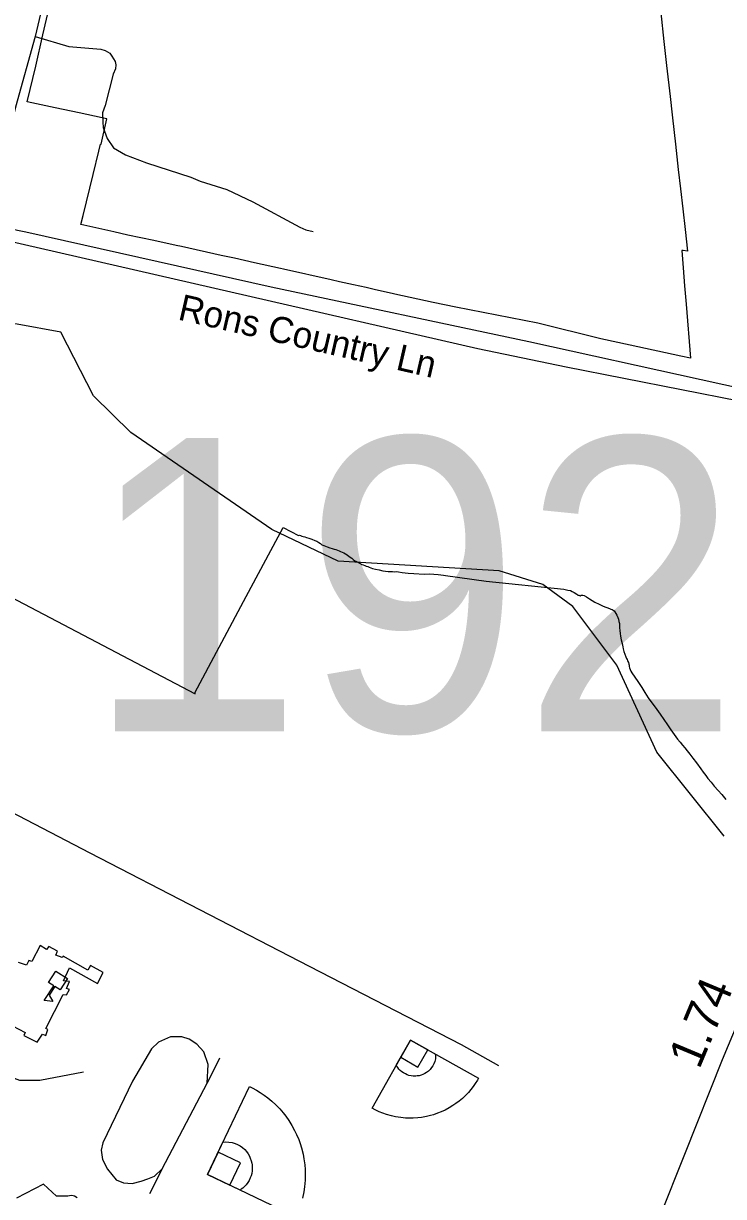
# Model space of a CAD drawing. Extents: x 2220236 to 2384410, y 720751 to 894131.
# Drawn here: x 2326230 to 2328773, y 803754 to 808018 of the extents above; entities that cross this region are included whole.
import ezdxf

# ---------------------------------------------------------------- set-up
doc = ezdxf.new("R2010")
doc.units = 0
doc.layers.add('Default', color=7, linetype='Continuous')

msp = doc.modelspace()

# ---------------------------------------------------------------- linework, layer by layer
at = {"layer": 'Default'}
for p, q in [((2326941.9, 804256.9), (2326897.5, 804166.1)), ((2326734.4, 803854.6), (2326687.9, 803763.8))]:
    msp.add_line(p, q, dxfattribs=at)
for points in [[(2326568.2, 810272.9), (2326569.8, 810183), (2326568.1, 810143.3), (2326561.5, 810070.5), (2326543.3, 809895.2), (2326531.8, 809757.9), (2326513.6, 809552.8), (2326498.7, 809339.5), (2326493.8, 809233.6), (2326479.7, 809112.1), (2326464.8, 808978.1), (2326446.7, 808814.4), (2326408.6, 808584.5), (2326390.5, 808490.2), (2326369, 808399.3), (2326345.6, 808281.4), (2326273, 807970.7), (2326201.9, 807714.1), (2326104, 807327.2), (2326095.2, 807289.9)], [(2328545, 808056.9), (2328556.8, 807952.8), (2328566.5, 807866), (2328579.2, 807752.8), (2328586.8, 807686.6), (2328594, 807622.5), (2328598.8, 807579.1), (2328601.2, 807556.6), (2328609, 807487.2), (2328617, 807416.8), (2328625, 807344.4), (2328633.5, 807268.9), (2328642.2, 807190.1), (2328626.8, 807193), (2328621.5, 807193.3), (2328626.5, 807130.5), (2328632, 807065.1), (2328637.5, 806998), (2328653.8, 806801.4), (2328618.5, 806809.1), (2328434, 806849.2), (2328327.2, 806872.4), (2328099.2, 806929.4), (2327801, 806986.6), (2327718.2, 807004.5), (2327579, 807034.7), (2327569.5, 807036.9), (2327509.2, 807050.6), (2327474.8, 807058.2), (2327429.5, 807068.1), (2327378, 807079.4), (2327347.8, 807086.1), (2327175, 807124.6), (2327164.2, 807127), (2327069.8, 807148.3), (2326997.2, 807164.6), (2326948.8, 807175.4), (2326804.8, 807207.2), (2326784.5, 807211.6), (2326703.5, 807229.1), (2326609.8, 807249.3), (2326558.5, 807260.3), (2326439.2, 807287), (2326447.2, 807319.7), (2326483.5, 807468.9), (2326504.2, 807554.4), (2326510.2, 807579.1), (2326512.8, 807579.1), (2326533.2, 807671.8), (2326516, 807675.5), (2326433.2, 807693.2), (2326345, 807712), (2326243.2, 807733.7), (2326274.8, 807863), (2326301.2, 807976.9), (2326331.5, 808107.6)], [(2328545, 808056.9), (2328556.8, 807952.8), (2328566.5, 807866), (2328579.2, 807752.8), (2328586.8, 807686.6), (2328594, 807622.5), (2328598.8, 807579.1), (2328601.2, 807556.6), (2328609, 807487.2), (2328617, 807416.8), (2328625, 807344.4), (2328633.5, 807268.9), (2328642.2, 807190.1), (2328626.8, 807193), (2328621.5, 807193.3), (2328626.5, 807130.5), (2328632, 807065.1), (2328637.5, 806998), (2328653.8, 806801.4), (2328618.5, 806809.1), (2328434, 806849.2), (2328327.2, 806872.4), (2328099.2, 806929.4), (2327801, 806986.6), (2327718.2, 807004.5), (2327579, 807034.7), (2327569.5, 807036.9), (2327509.2, 807050.6), (2327474.8, 807058.2), (2327429.5, 807068.1), (2327378, 807079.4), (2327347.8, 807086.1), (2327175, 807124.6), (2327164.2, 807127), (2327069.8, 807148.3), (2326997.2, 807164.6), (2326948.8, 807175.4), (2326804.8, 807207.2), (2326784.5, 807211.6), (2326703.5, 807229.1), (2326609.8, 807249.3), (2326558.5, 807260.3), (2326439.2, 807287), (2326447.2, 807319.7), (2326483.5, 807468.9), (2326504.2, 807554.4), (2326510.2, 807579.1), (2326512.8, 807579.1), (2326533.2, 807671.8), (2326516, 807675.5), (2326433.2, 807693.2), (2326345, 807712), (2326243.2, 807733.7), (2326274.8, 807863), (2326301.2, 807976.9), (2326331.5, 808107.6)], [(2326273, 807970.7), (2326395.4, 807934.1), (2326511.4, 807925.4), (2326527.4, 807919.5), (2326543.6, 807909.7), (2326551.6, 807899.8), (2326563.8, 807879.9), (2326565.9, 807868), (2326564.1, 807853.9), (2326556.3, 807833.8), (2326527.6, 807719.6), (2326517.8, 807693.4), (2326518.2, 807659.6), (2326520.4, 807639.5), (2326534.9, 807599.7), (2326557.2, 807566), (2326601.5, 807540.4), (2326677.7, 807511.3), (2326838.3, 807459), (2326872.5, 807445.4), (2326968.8, 807414.5), (2327063.2, 807369.6), (2327234, 807277.3), (2327256.2, 807267.6), (2327282.3, 807261.9)], [(2328776.1, 805064.4), (2328531, 805369.5), (2328386.1, 805685.2), (2328225.9, 805898.5), (2328117, 805979.4), (2327957.9, 806028.7), (2327373.9, 806063.9), (2327132, 806178.7), (2326619.9, 806532), (2326485, 806664.3), (2326365.9, 806895.8), (2326207, 806925.3), (2325881.9, 806931.8), (2325739.8, 807011.3), (2325596.9, 807143.3), (2325345.9, 807267.6), (2324967, 807596.7), (2324548.9, 807724.1)], [(2321488.8, 807653.4), (2322722.5, 807614.6), (2323518.4, 807589.3), (2324728.3, 807544.3), (2324902.4, 807526.2), (2325030.8, 807503.6), (2325142.6, 807496.8), (2325246.8, 807477.8), (2325341, 807454.9), (2325551.4, 807403.2), (2325809.9, 807348), (2326238.6, 807260.7), (2327130.5, 807060.4), (2328066, 806862.6), (2329318.5, 806586.2), (2329681.9, 806506.8), (2329765.5, 806488.4), (2329846, 806471), (2330182.1, 806397.6), (2331380.2, 806148.5)], [(2326085.5, 807249), (2327880.4, 806836.6), (2328201.1, 806770), (2328830.1, 806646.9), (2328928.4, 806619.9), (2328946.3, 806612.2), (2328974.8, 806582.4), (2328987, 806562.7), (2328999.1, 806550.8), (2329023.4, 806518.9), (2329076, 806469.7), (2329104, 806459.8), (2329260.3, 806413.6), (2329290.6, 806402)], [(2329681.9, 806506.8), (2329514.4, 806085.3), (2329271.1, 805487.3), (2329027.8, 804870.7), (2328768.6, 804251.5), (2328631, 803907.5), (2328541.1, 803679.9), (2328493.5, 803545), (2328416.8, 803306.8), (2328300.4, 802886), (2328199.9, 802589.7), (2328131.2, 802362.1), (2328083.6, 802184.8), (2327948.7, 801711.1), (2327845.5, 801377.7), (2327767.6, 801099.8), (2327726.4, 800980.5), (2327694.3, 800894.5), (2327665.2, 800815.1), (2327643, 800763)], [(2325607.8, 806235.3), (2326854, 805581.7), (2326852.5, 805585), (2327039.8, 805935.1), (2327173.8, 806185.7), (2327229.5, 806156.8), (2327233.5, 806158.6), (2327236.5, 806157), (2327241.5, 806154.9), (2327246.8, 806152.9), (2327252.2, 806151.9), (2327258.2, 806150.3), (2327267.2, 806147.8), (2327278.2, 806144), (2327288.8, 806139.4), (2327295.8, 806135.9), (2327303.8, 806131.4), (2327309, 806127.8), (2327314.5, 806123.6), (2327320.8, 806120.8), (2327327, 806117.8), (2327333.5, 806115.9), (2327342.8, 806112.8), (2327352, 806110.1), (2327358.8, 806107.8), (2327365, 806106.1), (2327370.8, 806103.8), (2327376.5, 806101.2), (2327382, 806099.1), (2327394.2, 806093.6), (2327405.8, 806086.3), (2327413.2, 806080.8), (2327423, 806074.2), (2327428, 806069.6), (2327433.5, 806065.4), (2327437.5, 806063.5), (2327442.5, 806060.9), (2327450.5, 806056.8), (2327459, 806052.1), (2327464.8, 806049.9), (2327469.8, 806047.6), (2327475.2, 806046), (2327481.2, 806044.2), (2327485.5, 806041.7), (2327491.5, 806039.8), (2327498.2, 806037.3), (2327509.2, 806034.9), (2327522.5, 806032.5), (2327536.2, 806028.3), (2327554.8, 806026.8), (2327571.2, 806026), (2327579, 806025.1), (2327585.5, 806025.9), (2327593, 806024.8), (2327606.5, 806022.8), (2327627.2, 806020.2), (2327648, 806018.8), (2327685.8, 806016.9), (2327704.2, 806018.1), (2327721, 806016.9), (2327737, 806015.6), (2327755.8, 806012.3), (2327763.8, 806011.2), (2327911.5, 805991.2), (2328193.2, 805961.8), (2328208, 805958.9), (2328216.8, 805957.1), (2328224, 805953.6), (2328230.8, 805950.1), (2328239.8, 805943.6), (2328243.8, 805940.7), (2328247.2, 805939.9), (2328252, 805937.9), (2328256.5, 805940), (2328262, 805940.7), (2328266.5, 805938.6), (2328275.5, 805933.8), (2328286, 805927.4), (2328295.8, 805921.4), (2328306.2, 805915.1), (2328321.8, 805907.8), (2328336, 805900.3), (2328358.5, 805891.5), (2328364, 805889.8), (2328368.2, 805888.5), (2328372, 805886.2), (2328375.8, 805883.7), (2328378.8, 805879.4), (2328382.2, 805873.7), (2328386.2, 805866.9), (2328389, 805859.4), (2328391.5, 805852.6), (2328393.5, 805844.9), (2328394.8, 805837.1), (2328395.2, 805831.2), (2328395.8, 805821.8), (2328397, 805812.1), (2328397.5, 805801), (2328399, 805791.3), (2328401.2, 805777.4), (2328404.5, 805764.5), (2328407.5, 805752.6), (2328409, 805744.6), (2328411.5, 805735.1), (2328414.2, 805725.2), (2328418, 805716.4), (2328420.5, 805710), (2328422.8, 805706.7), (2328425, 805701), (2328428, 805695.1), (2328429, 805689.5), (2328430.2, 805685.6), (2328430.8, 805680.7), (2328431.5, 805675.9), (2328433.8, 805669.9), (2328436.2, 805664.1), (2328440.5, 805657.4), (2328461.8, 805626.4), (2328476, 805604.7), (2328487.2, 805586.8), (2328500, 805567.5), (2328513.2, 805548.4), (2328525, 805532.9), (2328543, 805507.9), (2328569.8, 805468.6), (2328582, 805450.3), (2328593.8, 805433.4), (2328606, 805416.7), (2328615.8, 805405.7), (2328624.5, 805394.6), (2328632.2, 805384.9), (2328641.2, 805374.6), (2328650.8, 805361.8), (2328662.2, 805348.1), (2328675.5, 805331.3), (2328691, 805308.8), (2328699, 805297.2), (2328709, 805284.4), (2328716.5, 805274.1), (2328728.2, 805260.3), (2328739.5, 805246.4), (2328753.8, 805229.9), (2328766.8, 805215.7), (2328781.5, 805197.9)], [(2325607.8, 806235.3), (2326854, 805581.7), (2326852.5, 805585), (2327039.8, 805935.1), (2327173.8, 806185.7), (2327229.5, 806156.8), (2327233.5, 806158.6), (2327236.5, 806157), (2327241.5, 806154.9), (2327246.8, 806152.9), (2327252.2, 806151.9), (2327258.2, 806150.3), (2327267.2, 806147.8), (2327278.2, 806144), (2327288.8, 806139.4), (2327295.8, 806135.9), (2327303.8, 806131.4), (2327309, 806127.8), (2327314.5, 806123.6), (2327320.8, 806120.8), (2327327, 806117.8), (2327333.5, 806115.9), (2327342.8, 806112.8), (2327352, 806110.1), (2327358.8, 806107.8), (2327365, 806106.1), (2327370.8, 806103.8), (2327376.5, 806101.2), (2327382, 806099.1), (2327394.2, 806093.6), (2327405.8, 806086.3), (2327413.2, 806080.8), (2327423, 806074.2), (2327428, 806069.6), (2327433.5, 806065.4), (2327437.5, 806063.5), (2327442.5, 806060.9), (2327450.5, 806056.8), (2327459, 806052.1), (2327464.8, 806049.9), (2327469.8, 806047.6), (2327475.2, 806046), (2327481.2, 806044.2), (2327485.5, 806041.7), (2327491.5, 806039.8), (2327498.2, 806037.3), (2327509.2, 806034.9), (2327522.5, 806032.5), (2327536.2, 806028.3), (2327554.8, 806026.8), (2327571.2, 806026), (2327579, 806025.1), (2327585.5, 806025.9), (2327593, 806024.8), (2327606.5, 806022.8), (2327627.2, 806020.2), (2327648, 806018.8), (2327685.8, 806016.9), (2327704.2, 806018.1), (2327721, 806016.9), (2327737, 806015.6), (2327755.8, 806012.3), (2327763.8, 806011.2), (2327911.5, 805991.2), (2328193.2, 805961.8), (2328208, 805958.9), (2328216.8, 805957.1), (2328224, 805953.6), (2328230.8, 805950.1), (2328239.8, 805943.6), (2328243.8, 805940.7), (2328247.2, 805939.9), (2328252, 805937.9), (2328256.5, 805940), (2328262, 805940.7), (2328266.5, 805938.6), (2328275.5, 805933.8), (2328286, 805927.4), (2328295.8, 805921.4), (2328306.2, 805915.1), (2328321.8, 805907.8), (2328336, 805900.3), (2328358.5, 805891.5), (2328364, 805889.8), (2328368.2, 805888.5), (2328372, 805886.2), (2328375.8, 805883.7), (2328378.8, 805879.4), (2328382.2, 805873.7), (2328386.2, 805866.9), (2328389, 805859.4), (2328391.5, 805852.6), (2328393.5, 805844.9), (2328394.8, 805837.1), (2328395.2, 805831.2), (2328395.8, 805821.8), (2328397, 805812.1), (2328397.5, 805801), (2328399, 805791.3), (2328401.2, 805777.4), (2328404.5, 805764.5), (2328407.5, 805752.6), (2328409, 805744.6), (2328411.5, 805735.1), (2328414.2, 805725.2), (2328418, 805716.4), (2328420.5, 805710), (2328422.8, 805706.7), (2328425, 805701), (2328428, 805695.1), (2328429, 805689.5), (2328430.2, 805685.6), (2328430.8, 805680.7), (2328431.5, 805675.9), (2328433.8, 805669.9), (2328436.2, 805664.1), (2328440.5, 805657.4), (2328461.8, 805626.4), (2328476, 805604.7), (2328487.2, 805586.8), (2328500, 805567.5), (2328513.2, 805548.4), (2328525, 805532.9), (2328543, 805507.9), (2328569.8, 805468.6), (2328582, 805450.3), (2328593.8, 805433.4), (2328606, 805416.7), (2328615.8, 805405.7), (2328624.5, 805394.6), (2328632.2, 805384.9), (2328641.2, 805374.6), (2328650.8, 805361.8), (2328662.2, 805348.1), (2328675.5, 805331.3), (2328691, 805308.8), (2328699, 805297.2), (2328709, 805284.4), (2328716.5, 805274.1), (2328728.2, 805260.3), (2328739.5, 805246.4), (2328753.8, 805229.9), (2328766.8, 805215.7), (2328781.5, 805197.9)], [(2325661.6, 805425.8), (2326471.5, 805003.4), (2327267.6, 804591.6), (2327819.8, 804306.5), (2327956, 804230.5)], [(2326143.6, 804399.4), (2326236.5, 804350.9), (2326231.2, 804339.2), (2326279.8, 804315), (2326299.3, 804344.5), (2326311, 804339.2), (2326319.4, 804361.4), (2326311, 804364.6), (2326374.3, 804489.2), (2326387, 804487.1), (2326397.5, 804507.1), (2326387, 804510.3), (2326397.5, 804535.6), (2326375.4, 804538.8), (2326397.5, 804585.3), (2326498.9, 804528.3), (2326520, 804568.4), (2326473.6, 804593.7), (2326464.1, 804576.8), (2326374.3, 804628.6), (2326371.1, 804623.3), (2326347.9, 804631.7), (2326354.3, 804646.5), (2326322.6, 804663.4), (2326314.1, 804652.8), (2326290.9, 804666.6), (2326261.3, 804608.5), (2326249.7, 804611.7), (2326241.3, 804594.8), (2326212.8, 804605.3)], [(2325674.3, 804441.7), (2325731.3, 804418.4), (2326033.3, 804270.6), (2326155.7, 804200.9), (2326215.9, 804177.7), (2326289.8, 804177.7), (2326448.2, 804207.3)], [(2326897.5, 804166.1), (2326900.7, 804233.7), (2326885.9, 804280.1), (2326860.6, 804308.6), (2326832, 804326.6), (2326805.6, 804335), (2326764.5, 804335), (2326721.2, 804315), (2326694.8, 804291.7), (2326626.1, 804173.5), (2326518.4, 803949.6), (2326512.1, 803923.2), (2326517.4, 803888.4), (2326535.3, 803853.5), (2326567, 803815.5), (2326593.4, 803803.9), (2326624.6, 803801.8), (2326658.4, 803810.2), (2326681.6, 803818.7), (2326705.9, 803828.2), (2326734.4, 803854.6)], [(2326734.4, 803854.6), (2326897.5, 804166.1), (2326900.7, 804233.7)], [(2327219.2, 803681.1), (2326898.7, 803833.8), (2327051.4, 804154.3), (2327060.8, 804149.7), (2327076.6, 804141.1), (2327090.6, 804132.5), (2327105.1, 804122.5), (2327118.5, 804112.6), (2327133.1, 804100.4), (2327147.3, 804087.6), (2327161.2, 804072.9), (2327173.1, 804059.1), (2327183.2, 804046.3), (2327194.1, 804030.5), (2327205.4, 804012.6), (2327215.1, 803994.8), (2327222.5, 803979.4), (2327230.2, 803961.1), (2327235.2, 803947.4), (2327240.3, 803930.8), (2327246, 803908.3), (2327249.3, 803891), (2327252, 803870), (2327253.3, 803852.1), (2327253.7, 803834.9), (2327253.3, 803813.8), (2327250.9, 803789.4), (2327248.4, 803771.3), (2327243.3, 803748.3)], [(2326425.8, 803749.9), (2326415.5, 803755.9), (2326406, 803758), (2326397.2, 803757), (2326391.8, 803756.1), (2326350.5, 803755.2), (2326302.8, 803799.6), (2326205, 803748.1)], [(2326425.8, 803749.9), (2326415.5, 803755.9), (2326406, 803758), (2326397.2, 803757), (2326391.8, 803756.1), (2326350.5, 803755.2), (2326302.8, 803799.6), (2326205, 803748.1)]]:
    msp.add_lwpolyline(points, dxfattribs=at)
for points in [[(2326390.2, 804546.3), (2326363.6, 804505.2), (2326344.3, 804517.7), (2326323.9, 804486.2), (2326337.1, 804463.2), (2326305.4, 804466.4), (2326340.3, 804520.3), (2326321, 804532.8), (2326347.6, 804573.9)], [(2327635.8, 804323.1), (2327883.4, 804184), (2327879.2, 804176.7), (2327871.5, 804164.6), (2327863.9, 804153.9), (2327855.1, 804142.8), (2327846.5, 804132.7), (2327836, 804121.7), (2327825, 804111), (2327812.6, 804100.7), (2327800.9, 804092), (2327790.2, 804084.6), (2327777, 804076.7), (2327762.1, 804068.7), (2327747.3, 804061.9), (2327734.6, 804056.8), (2327719.6, 804051.7), (2327708.4, 804048.4), (2327694.9, 804045.2), (2327676.6, 804041.9), (2327662.6, 804040.2), (2327645.7, 804039.1), (2327631.4, 804039), (2327617.6, 804039.7), (2327600.8, 804041.1), (2327581.5, 804044.3), (2327567.1, 804047.3), (2327549.1, 804052.6), (2327536.1, 804057.1), (2327522.5, 804062.6), (2327507.9, 804069.3), (2327496.7, 804075.5)], [(2327635.8, 804323.1), (2327727.2, 804271.8), (2327727.4, 804264), (2327726.4, 804255.1), (2327724, 804245.3), (2327720.8, 804237.1), (2327717, 804229.7), (2327712.8, 804223.1), (2327707.4, 804216.3), (2327701.1, 804210.3), (2327694.9, 804205.6), (2327688.3, 804201.4), (2327681.1, 804197.8), (2327675.2, 804195.8), (2327667.5, 804193.6), (2327660.2, 804192.6), (2327656, 804191.9), (2327645.9, 804192.1), (2327638.5, 804193.1), (2327630.6, 804194.6), (2327623.9, 804196.9), (2327617.9, 804199.8), (2327611, 804203.5), (2327604.8, 804207.6), (2327598.8, 804212.8), (2327594.3, 804217.7), (2327589.9, 804222.9), (2327586.7, 804227.8), (2327584.4, 804231.8)], [(2327635.8, 804323.1), (2327600.5, 804260.3), (2327663.3, 804225), (2327698.6, 804287.8)], [(2326898.7, 803833.8), (2326954.9, 803952.1), (2326964.7, 803953.1), (2326975.9, 803952.5), (2326988.3, 803950.3), (2326998.8, 803947.1), (2327008.3, 803943), (2327017, 803938.2), (2327025.9, 803932), (2327033.9, 803924.7), (2327040.2, 803917.4), (2327046.1, 803909.5), (2327051.1, 803900.8), (2327054.1, 803893.7), (2327057.5, 803884.2), (2327059.4, 803875.2), (2327060.6, 803870), (2327061.3, 803857.4), (2327060.6, 803848), (2327059.3, 803838.2), (2327057, 803829.6), (2327053.9, 803821.8), (2327049.9, 803812.9), (2327045.3, 803804.9), (2327039.4, 803796.9), (2327033.6, 803790.9), (2327027.5, 803785), (2327021.7, 803780.6), (2327016.9, 803777.4)], [(2326898.7, 803833.8), (2326979.9, 803795.1), (2327018.6, 803876.4), (2326937.4, 803915.1)]]:
    msp.add_lwpolyline(points, close=True, dxfattribs=at)

# ---------------------------------------------------------------- texts
for s, height, rotation, p in [('Rons Country Ln', 95, 347.0617, (2326787.8, 806942.7)), ('1.74', 125, 67.2872, (2328684.9, 804213.5))]:
    msp.add_text(s, height=height, rotation=rotation, dxfattribs=at).set_placement(p)
msp.add_text('192', height=1066.27, dxfattribs=at).set_placement((2326453.9, 805445.6))

doc.saveas('drawing.dxf')
